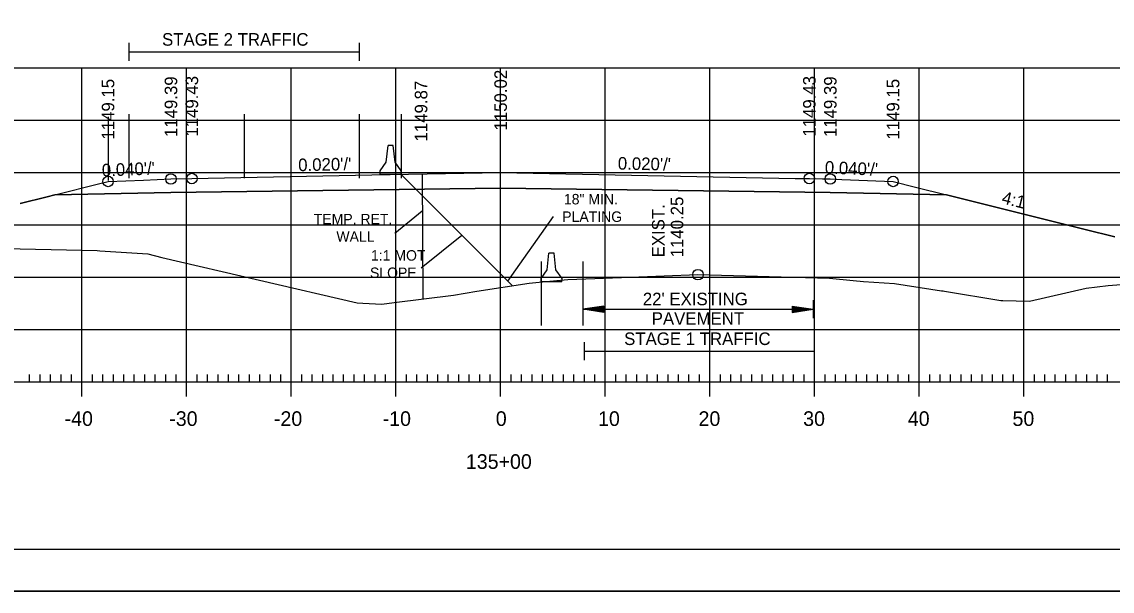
# Model space of a CAD drawing. Extents: x 1322838 to 1324533, y 339903 to 351025.
# Drawn here: x 1323658 to 1323762.2, y 342249.8 to 342304.2 of the extents above; entities that cross this region are included whole.
import ezdxf

# ---------------------------------------------------------------- set-up
doc = ezdxf.new("R2010")
doc.units = 0
for name, color, linetype in [('R_Alt Surface', 7, 'Continuous'), ('R_Axis', 7, 'Continuous'), ('R_Axis Annot', 7, 'Continuous'), ('R_Border', 7, 'Continuous'), ('R_Exist Surface', 7, 'Continuous'), ('R_Fin Surface', 7, 'Continuous'), ('R_Fin Surface Annot', 7, 'Continuous'), ('R_Grid', 7, 'Continuous'), ('R_MOT', 7, 'Continuous'), ('R_No Plot', 7, 'Continuous'), ('R_Xsect Elev', 7, 'Continuous')]:
    doc.layers.add(name, color=color, linetype=linetype)

msp = doc.modelspace()

# ---------------------------------------------------------------- linework, layer by layer
at = {"layer": 'R_Alt Surface'}
msp.add_lwpolyline([(1323661.12, 342287.69), (1323672.22, 342287.92), (1323703.72, 342288.34), (1323735.22, 342287.92), (1323746.31, 342287.69)], dxfattribs=at)
at = {"layer": 'R_Axis'}
for p, q in [((1323658.72, 342269.82), (1323658.72, 342270.52)), ((1323659.72, 342269.82), (1323659.72, 342270.52)), ((1323660.72, 342269.82), (1323660.72, 342270.52)), ((1323661.72, 342269.82), (1323661.72, 342270.52)), ((1323662.72, 342269.82), (1323662.72, 342270.52)), ((1323663.72, 342268.42), (1323663.72, 342271.22)), ((1323664.72, 342269.82), (1323664.72, 342270.52)), ((1323665.72, 342269.82), (1323665.72, 342270.52)), ((1323666.72, 342269.82), (1323666.72, 342270.52)), ((1323667.72, 342269.82), (1323667.72, 342270.52)), ((1323668.72, 342269.82), (1323668.72, 342270.52)), ((1323669.72, 342269.82), (1323669.72, 342270.52)), ((1323670.72, 342269.82), (1323670.72, 342270.52)), ((1323671.72, 342269.82), (1323671.72, 342270.52)), ((1323672.72, 342269.82), (1323672.72, 342270.52)), ((1323673.72, 342268.42), (1323673.72, 342271.22)), ((1323674.72, 342269.82), (1323674.72, 342270.52)), ((1323675.72, 342269.82), (1323675.72, 342270.52)), ((1323676.72, 342269.82), (1323676.72, 342270.52)), ((1323677.72, 342269.82), (1323677.72, 342270.52)), ((1323678.72, 342269.82), (1323678.72, 342270.52)), ((1323679.72, 342269.82), (1323679.72, 342270.52)), ((1323680.72, 342269.82), (1323680.72, 342270.52)), ((1323681.72, 342269.82), (1323681.72, 342270.52)), ((1323682.72, 342269.82), (1323682.72, 342270.52)), ((1323683.72, 342268.42), (1323683.72, 342271.22)), ((1323684.72, 342269.82), (1323684.72, 342270.52)), ((1323685.72, 342269.82), (1323685.72, 342270.52)), ((1323686.72, 342269.82), (1323686.72, 342270.52)), ((1323687.72, 342269.82), (1323687.72, 342270.52)), ((1323688.72, 342269.82), (1323688.72, 342270.52)), ((1323689.72, 342269.82), (1323689.72, 342270.52)), ((1323690.72, 342269.82), (1323690.72, 342270.52)), ((1323691.72, 342269.82), (1323691.72, 342270.52)), ((1323692.72, 342269.82), (1323692.72, 342270.52)), ((1323693.72, 342268.42), (1323693.72, 342271.22)), ((1323694.72, 342269.82), (1323694.72, 342270.52)), ((1323695.72, 342269.82), (1323695.72, 342270.52)), ((1323696.72, 342269.82), (1323696.72, 342270.52)), ((1323697.72, 342269.82), (1323697.72, 342270.52)), ((1323698.72, 342269.82), (1323698.72, 342270.52)), ((1323699.72, 342269.82), (1323699.72, 342270.52)), ((1323700.72, 342269.82), (1323700.72, 342270.52)), ((1323701.72, 342269.82), (1323701.72, 342270.52)), ((1323702.72, 342269.82), (1323702.72, 342270.52)), ((1323703.72, 342268.42), (1323703.72, 342271.22)), ((1323704.72, 342269.82), (1323704.72, 342270.52)), ((1323705.72, 342269.82), (1323705.72, 342270.52)), ((1323706.72, 342269.82), (1323706.72, 342270.52)), ((1323707.72, 342269.82), (1323707.72, 342270.52)), ((1323708.72, 342269.82), (1323708.72, 342270.52)), ((1323709.72, 342269.82), (1323709.72, 342270.52)), ((1323710.72, 342269.82), (1323710.72, 342270.52)), ((1323711.72, 342269.82), (1323711.72, 342270.52)), ((1323712.72, 342269.82), (1323712.72, 342270.52)), ((1323713.72, 342268.42), (1323713.72, 342271.22)), ((1323714.72, 342269.82), (1323714.72, 342270.52)), ((1323715.72, 342269.82), (1323715.72, 342270.52)), ((1323716.72, 342269.82), (1323716.72, 342270.52)), ((1323717.72, 342269.82), (1323717.72, 342270.52)), ((1323718.72, 342269.82), (1323718.72, 342270.52)), ((1323719.72, 342269.82), (1323719.72, 342270.52)), ((1323720.72, 342269.82), (1323720.72, 342270.52)), ((1323721.72, 342269.82), (1323721.72, 342270.52)), ((1323722.72, 342269.82), (1323722.72, 342270.52)), ((1323723.72, 342268.42), (1323723.72, 342271.22)), ((1323724.72, 342269.82), (1323724.72, 342270.52)), ((1323725.72, 342269.82), (1323725.72, 342270.52)), ((1323726.72, 342269.82), (1323726.72, 342270.52)), ((1323727.72, 342269.82), (1323727.72, 342270.52)), ((1323728.72, 342269.82), (1323728.72, 342270.52)), ((1323729.72, 342269.82), (1323729.72, 342270.52)), ((1323730.72, 342269.82), (1323730.72, 342270.52)), ((1323731.72, 342269.82), (1323731.72, 342270.52)), ((1323732.72, 342269.82), (1323732.72, 342270.52)), ((1323733.72, 342268.42), (1323733.72, 342271.22)), ((1323734.72, 342269.82), (1323734.72, 342270.52)), ((1323735.72, 342269.82), (1323735.72, 342270.52)), ((1323736.72, 342269.82), (1323736.72, 342270.52)), ((1323737.72, 342269.82), (1323737.72, 342270.52)), ((1323738.72, 342269.82), (1323738.72, 342270.52)), ((1323739.72, 342269.82), (1323739.72, 342270.52)), ((1323740.72, 342269.82), (1323740.72, 342270.52)), ((1323741.72, 342269.82), (1323741.72, 342270.52)), ((1323742.72, 342269.82), (1323742.72, 342270.52)), ((1323743.72, 342268.42), (1323743.72, 342271.22)), ((1323744.72, 342269.82), (1323744.72, 342270.52)), ((1323745.72, 342269.82), (1323745.72, 342270.52)), ((1323746.72, 342269.82), (1323746.72, 342270.52)), ((1323747.72, 342269.82), (1323747.72, 342270.52)), ((1323748.72, 342269.82), (1323748.72, 342270.52)), ((1323749.72, 342269.82), (1323749.72, 342270.52)), ((1323750.72, 342269.82), (1323750.72, 342270.52)), ((1323751.72, 342269.82), (1323751.72, 342270.52)), ((1323752.72, 342269.82), (1323752.72, 342270.52)), ((1323753.72, 342268.42), (1323753.72, 342271.22)), ((1323754.72, 342269.82), (1323754.72, 342270.52)), ((1323755.72, 342269.82), (1323755.72, 342270.52)), ((1323756.72, 342269.82), (1323756.72, 342270.52)), ((1323757.72, 342269.82), (1323757.72, 342270.52)), ((1323758.72, 342269.82), (1323758.72, 342270.52)), ((1323759.72, 342269.82), (1323759.72, 342270.52)), ((1323760.72, 342269.82), (1323760.72, 342270.52)), ((1323761.72, 342269.82), (1323761.72, 342270.52)), ((1323563.72, 342269.82), (1323843.72, 342269.82))]:
    msp.add_line(p, q, dxfattribs=at)
at = {"layer": 'R_Axis Annot'}
for p, q in [((1323668.21, 342302.2), (1323668.21, 342300.5)), ((1323690.21, 342302.2), (1323690.21, 342300.5)), ((1323668.21, 342301.35), (1323690.21, 342301.35)), ((1323711.58, 342277.62), (1323711.58, 342275.92)), ((1323713.58, 342277.07), (1323711.58, 342276.77)), ((1323713.58, 342276.47), (1323711.58, 342276.77)), ((1323711.58, 342276.77), (1323733.58, 342276.77)), ((1323713.58, 342277.02), (1323711.91, 342276.77)), ((1323713.58, 342276.52), (1323711.91, 342276.77)), ((1323713.58, 342276.97), (1323712.26, 342276.77)), ((1323713.58, 342276.57), (1323712.26, 342276.77)), ((1323713.58, 342276.92), (1323712.59, 342276.77)), ((1323713.58, 342276.62), (1323712.59, 342276.77)), ((1323713.58, 342276.87), (1323712.93, 342276.77)), ((1323713.58, 342276.67), (1323712.93, 342276.77)), ((1323713.58, 342276.82), (1323713.26, 342276.77)), ((1323713.58, 342276.72), (1323713.26, 342276.77)), ((1323713.58, 342276.47), (1323713.58, 342277.07)), ((1323731.58, 342277.07), (1323733.58, 342276.77)), ((1323731.58, 342277.07), (1323731.58, 342276.47)), ((1323731.58, 342277.02), (1323733.25, 342276.77)), ((1323731.58, 342276.97), (1323732.9, 342276.77)), ((1323731.58, 342276.92), (1323732.57, 342276.77)), ((1323731.58, 342276.87), (1323732.23, 342276.77)), ((1323731.58, 342276.82), (1323731.9, 342276.77)), ((1323731.58, 342276.47), (1323733.58, 342276.77)), ((1323731.58, 342276.67), (1323732.23, 342276.77)), ((1323731.58, 342276.57), (1323732.9, 342276.77)), ((1323731.58, 342276.52), (1323733.25, 342276.77)), ((1323731.58, 342276.62), (1323732.57, 342276.77)), ((1323731.58, 342276.72), (1323731.9, 342276.77)), ((1323733.58, 342277.62), (1323733.58, 342275.92)), ((1323711.69, 342273.61), (1323711.69, 342271.9)), ((1323733.69, 342273.61), (1323733.69, 342271.9)), ((1323711.69, 342272.75), (1323733.69, 342272.75))]:
    msp.add_line(p, q, dxfattribs=at)
at = {"layer": 'R_Border'}
msp.add_line((1323861.9, 342253.82), (1323545.72, 342253.82), dxfattribs=at)
at = {"layer": 'R_Exist Surface'}
msp.add_lwpolyline([(1323654.86, 342282.6), (1323665.17, 342282.37), (1323665.41, 342282.35), (1323670, 342282.06), (1323671.36, 342281.71), (1323690.02, 342277.38), (1323690.54, 342277.36), (1323692.37, 342277.26), (1323693.56, 342277.42), (1323699.23, 342278.11), (1323701.46, 342278.48), (1323706.46, 342279.26), (1323707.72, 342279.39), (1323710.13, 342279.62), (1323716.13, 342279.84), (1323722.58, 342280.07), (1323730.52, 342279.85), (1323735.15, 342279.73), (1323737.4, 342279.51), (1323738.4, 342279.42), (1323741.36, 342279.24), (1323745.85, 342278.54), (1323746.01, 342278.52), (1323746.14, 342278.49), (1323751.52, 342277.61), (1323751.71, 342277.61), (1323754.26, 342277.53), (1323759.67, 342278.79), (1323761.77, 342279.03), (1323764.29, 342279.22)], dxfattribs=at)
at = {"layer": 'R_Fin Surface'}
msp.add_lwpolyline([(1323657.82, 342286.87), (1323660.39, 342287.51), (1323661.12, 342287.69), (1323665.44, 342288.77), (1323666.21, 342288.97), (1323669.59, 342289.1), (1323672.22, 342289.21), (1323674.22, 342289.25), (1323691.4, 342289.59), (1323700.21, 342289.77), (1323703.72, 342289.84), (1323731.88, 342289.27), (1323733.22, 342289.25), (1323734.48, 342289.22), (1323735.22, 342289.21), (1323736.32, 342289.16), (1323740.4, 342289), (1323741.22, 342288.97), (1323743.37, 342288.43), (1323746.31, 342287.69), (1323759.58, 342284.38), (1323762.41, 342283.67)], dxfattribs=at)
at = {"layer": 'R_Grid'}
for p, q in [((1323563.72, 342299.82), (1323843.72, 342299.82)), ((1323663.72, 342269.82), (1323663.72, 342299.82)), ((1323673.72, 342269.82), (1323673.72, 342299.82)), ((1323683.72, 342269.82), (1323683.72, 342299.82)), ((1323693.72, 342269.82), (1323693.72, 342299.82)), ((1323703.72, 342269.82), (1323703.72, 342299.82)), ((1323713.72, 342269.82), (1323713.72, 342299.82)), ((1323723.72, 342269.82), (1323723.72, 342299.82)), ((1323733.72, 342269.82), (1323733.72, 342299.82)), ((1323743.72, 342269.82), (1323743.72, 342299.82)), ((1323753.72, 342269.82), (1323753.72, 342299.82)), ((1323563.72, 342294.82), (1323843.72, 342294.82)), ((1323563.72, 342289.82), (1323843.72, 342289.82)), ((1323563.72, 342284.82), (1323843.72, 342284.82)), ((1323563.72, 342279.82), (1323843.72, 342279.82)), ((1323563.72, 342274.82), (1323843.72, 342274.82)), ((1323563.72, 342269.82), (1323843.72, 342269.82))]:
    msp.add_line(p, q, dxfattribs=at)
at = {"layer": 'R_MOT'}
for p, q in [((1323692.8, 342290.81), (1323692.96, 342292.4)), ((1323693.21, 342292.4), (1323692.96, 342292.4)), ((1323693.46, 342292.4), (1323693.21, 342292.4)), ((1323693.63, 342290.81), (1323693.46, 342292.4)), ((1323692.22, 342289.98), (1323692.8, 342290.81)), ((1323694.22, 342289.98), (1323693.63, 342290.81)), ((1323692.21, 342289.65), (1323692.22, 342289.98)), ((1323694.21, 342289.65), (1323692.21, 342289.65)), ((1323694.21, 342289.65), (1323694.22, 342289.98)), ((1323696.24, 342286.13), (1323693.61, 342284.01)), ((1323708.16, 342280.54), (1323708.33, 342282.12)), ((1323708.58, 342282.12), (1323708.33, 342282.12)), ((1323708.83, 342282.12), (1323708.58, 342282.12)), ((1323709, 342280.54), (1323708.83, 342282.12)), ((1323707.59, 342279.71), (1323708.16, 342280.54)), ((1323709.59, 342279.71), (1323709, 342280.54)), ((1323707.58, 342279.37), (1323707.59, 342279.71)), ((1323709.58, 342279.37), (1323707.58, 342279.37)), ((1323709.58, 342279.37), (1323709.59, 342279.71))]:
    msp.add_line(p, q, dxfattribs=at)
msp.add_lwpolyline([(1323696.22, 342289.69), (1323696.3, 342277.75)], dxfattribs=at)
at = {"layer": 'R_No Plot'}
for p, q in [((1323666.21, 342295.16), (1323666.21, 342289.05)), ((1323668.21, 342295.41), (1323668.21, 342289.3)), ((1323679.21, 342295.41), (1323679.21, 342289.3)), ((1323690.21, 342295.41), (1323690.21, 342289.3)), ((1323694.21, 342295.41), (1323694.21, 342289.3)), ((1323704.85, 342279.01), (1323694.21, 342289.65)), ((1323704.42, 342279.45), (1323708.78, 342285.63)), ((1323696.13, 342280.72), (1323700.02, 342283.84)), ((1323707.58, 342281.33), (1323707.58, 342275.22)), ((1323711.58, 342281.33), (1323711.58, 342275.22)), ((1323533.31, 342249.84), (1323866.65, 342249.84))]:
    msp.add_line(p, q, dxfattribs=at)
for points in [[(1323533.31, 342463.18), (1323866.65, 342463.18), (1323866.65, 342249.84), (1323533.31, 342249.84)], [(1323779.64, 342459.28), (1323799.26, 342459.28), (1323799.26, 342449.4), (1323815.37, 342449.4), (1323838.57, 342449.4), (1323838.57, 342416.73), (1323861.77, 342416.73), (1323861.9, 342253.82), (1323545.72, 342253.82), (1323545.72, 342459.28)]]:
    msp.add_lwpolyline(points, close=True, dxfattribs=at)
for points in [[(1323762.41, 342283.67), (1323759.58, 342284.38), (1323746.31, 342287.69), (1323735.22, 342287.92), (1323703.72, 342288.34), (1323672.22, 342287.92), (1323661.12, 342287.69), (1323660.39, 342287.51), (1323657.82, 342286.87)], [(1323654.86, 342282.6), (1323665.17, 342282.37), (1323665.41, 342282.35), (1323670, 342282.06), (1323671.36, 342281.71), (1323690.02, 342277.38), (1323690.54, 342277.36), (1323692.37, 342277.26), (1323693.56, 342277.42), (1323699.23, 342278.11), (1323701.46, 342278.48), (1323706.46, 342279.26), (1323707.72, 342279.39), (1323710.13, 342279.62), (1323716.13, 342279.84), (1323722.58, 342280.07), (1323730.52, 342279.85), (1323735.15, 342279.73), (1323737.4, 342279.51), (1323738.4, 342279.42), (1323741.36, 342279.24), (1323745.85, 342278.54), (1323746.01, 342278.52), (1323746.14, 342278.49), (1323751.52, 342277.61), (1323751.71, 342277.61), (1323754.26, 342277.53), (1323759.67, 342278.79), (1323761.77, 342279.03), (1323764.29, 342279.22)]]:
    msp.add_lwpolyline(points, dxfattribs=at)
for centre in [(1323666.21, 342288.97), (1323666.21, 342288.97), (1323672.22, 342289.21), (1323672.22, 342289.21), (1323674.22, 342289.25), (1323674.22, 342289.25), (1323733.22, 342289.25), (1323733.22, 342289.25), (1323735.22, 342289.21), (1323735.22, 342289.21), (1323741.22, 342288.97), (1323741.22, 342288.97), (1323722.58, 342280.07)]:
    msp.add_circle(centre, 0.5, dxfattribs=at)

# ---------------------------------------------------------------- texts
at = {"layer": 'R_Axis Annot'}
for s, height, p in [('STAGE 2 TRAFFIC', 1.2, (1323671.37, 342301.94)), ("22' EXISTING ", 1.2, (1323717.31, 342277.15)), ('PAVEMENT', 1.2, (1323718.16, 342275.28)), ('STAGE 1 TRAFFIC', 1.2, (1323715.52, 342273.35)), ('-40', 1.4, (1323662.06, 342265.62)), ('-30', 1.4, (1323672.06, 342265.62)), ('-20', 1.4, (1323682.06, 342265.62)), ('-10', 1.4, (1323692.45, 342265.62)), ('0', 1.4, (1323703.26, 342265.62)), ('10', 1.4, (1323713.03, 342265.62)), ('20', 1.4, (1323722.63, 342265.62)), ('30', 1.4, (1323732.63, 342265.62)), ('40', 1.4, (1323742.63, 342265.62)), ('50', 1.4, (1323752.63, 342265.62)), ('135+00', 1.4, (1323700.4, 342261.52))]:
    msp.add_text(s, height=height, dxfattribs=at).set_placement(p)
at = {"layer": 'R_Fin Surface Annot'}
for s, rotation, p in [('1149.15', 90, (1323666.81, 342292.97)), ('1149.39', 90, (1323672.82, 342293.21)), ('1149.43', 90, (1323674.82, 342293.25)), ('1150.02', 90, (1323704.32, 342293.84)), ('1149.43', 90, (1323733.82, 342293.25)), ('1149.39', 90, (1323735.82, 342293.21)), ('1149.15', 90, (1323741.82, 342292.97)), ("0.020'/'", 1.146, (1323684.39, 342289.95)), ("0.020'/'", 358.8541, (1323714.91, 342290.11)), ("0.040'/'", 2.2895, (1323665.64, 342289.44)), ("0.040'/'", 357.7104, (1323734.68, 342289.73)), ('4:1', 345.9637, (1323751.53, 342286.9))]:
    msp.add_text(s, height=1.2, rotation=rotation, dxfattribs=at).set_placement(p)
at = {"layer": 'R_MOT'}
for s, p in [('TEMP. RET.', (1323685.87, 342284.88)), ('WALL', (1323688.03, 342283.21))]:
    msp.add_text(s, height=1, dxfattribs=at).set_placement(p)
at = {"layer": 'R_No Plot'}
msp.add_text('1149.87', height=1.2, rotation=90, dxfattribs=at).set_placement((1323696.72, 342292.79))
for s, p in [('18" MIN. ', (1323709.77, 342286.78)), ('PLATING', (1323709.61, 342285.11)), ('1:1 MOT', (1323691.34, 342281.41)), ('SLOPE', (1323691.24, 342279.75))]:
    msp.add_text(s, height=1, dxfattribs=at).set_placement(p)
at = {"layer": 'R_Xsect Elev'}
for s, p in [('1140.25', (1323721.18, 342281.72)), ('EXIST. ', (1323719.38, 342281.72))]:
    msp.add_text(s, height=1.2, rotation=90, dxfattribs=at).set_placement(p)

doc.saveas('drawing.dxf')
